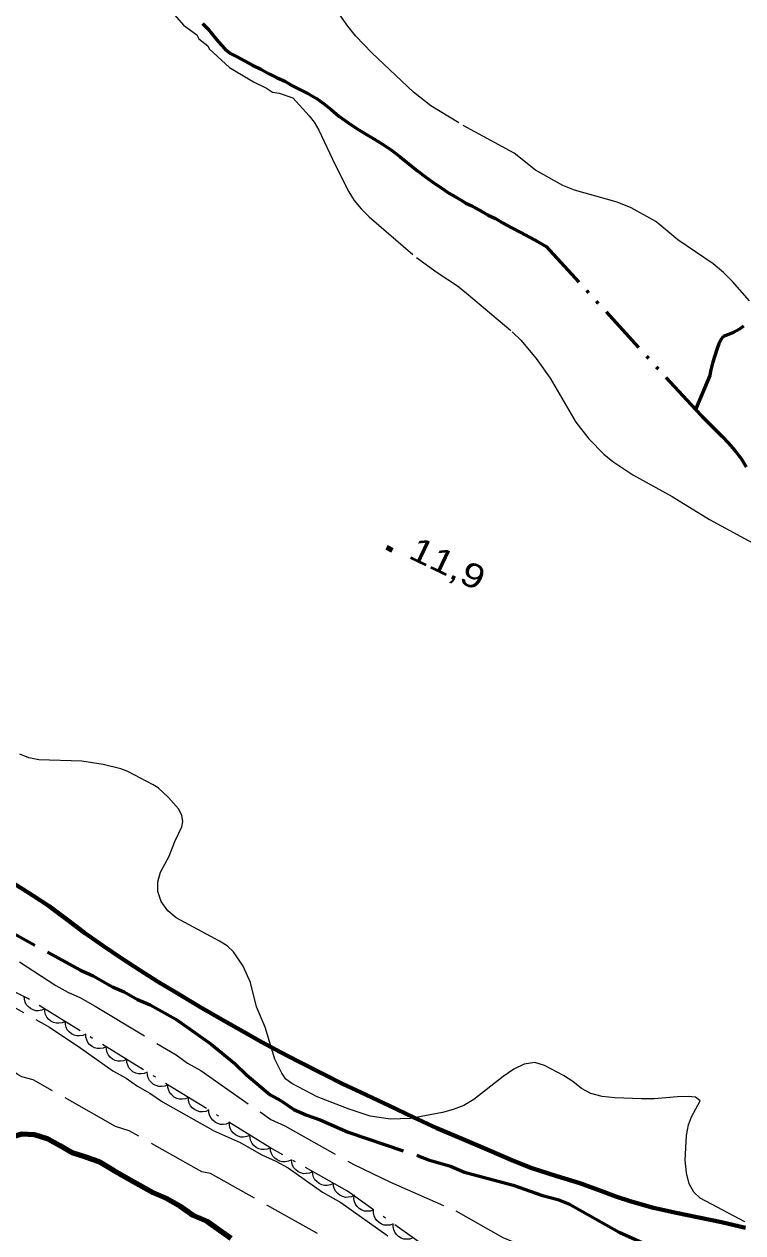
# Model space of a CAD drawing. Extents: x 355726 to 357533, y 5103782 to 5105258.
# Drawn here: x 356216.6 to 356261.4, y 5104574.5 to 5104649.7 of the extents above; entities that cross this region are included whole.
import ezdxf

# ---------------------------------------------------------------- set-up
doc = ezdxf.new("R2010")
doc.units = 0
doc.header["$LTSCALE"] = 0.6
for name, pattern in [('DASH_DOUBLE_DOT', [9.2, 5, -1.2, 0.3, -1.2, 0.3, -1.2]), ('DOT_DASHED', [7.7, 5, -1.2, 0.3, -1.2]), ('LONG_DASHED', [7.5, 6, -1.5])]:
    doc.linetypes.add(name, pattern=pattern)
for name, color, linetype, lineweight in [('1', 7, 'LONG_DASHED', 53), ('2', 7, 'LONG_DASHED', 13), ('22', 7, 'Continuous', 13), ('3', 7, 'Continuous', 140), ('4', 7, 'DASH_DOUBLE_DOT', 53), ('44', 7, 'Continuous', 25)]:
    doc.layers.add(name, color=color, linetype=linetype, lineweight=lineweight)

msp = doc.modelspace()

# ---------------------------------------------------------------- linework, layer by layer
at = {"layer": '1'}
msp.add_lwpolyline([(356210.23, 5104596.34), (356220.15, 5104590.86), (356220.95, 5104590.51), (356222.15, 5104589.83), (356222.88, 5104589.52), (356223.7, 5104589.05), (356224.5, 5104588.7), (356226.08, 5104587.81), (356228.29, 5104586.27), (356229.78, 5104585.04), (356230.49, 5104584.35), (356231.97, 5104583.11), (356232.65, 5104582.73), (356233.44, 5104582.19), (356234.24, 5104581.84), (356235.08, 5104581.56), (356236.82, 5104580.78), (356241.17, 5104579.32), (356241.81, 5104579.06), (356243.19, 5104578.68), (356244.06, 5104578.29), (356247.08, 5104577.48), (356248.91, 5104576.85), (356249.87, 5104576.6), (356250.59, 5104576.3), (356253.68, 5104574.56), (356257.81, 5104572.73)], dxfattribs=at)
at = {"layer": '2'}
for points in [[(356226, 5104650.29), (356226.56, 5104649.65), (356227.4, 5104649.05), (356227.53, 5104648.8), (356228.07, 5104648.36), (356228.17, 5104648.19), (356229.42, 5104647.03), (356230.92, 5104646.13), (356231.73, 5104645.74), (356232.11, 5104645.49), (356232.52, 5104645.42), (356233.38, 5104645.13), (356234.38, 5104644.01), (356234.7, 5104643.61), (356235, 5104643.13), (356236, 5104640.96), (356236.86, 5104639.29), (356237.2, 5104638.75), (356237.62, 5104638.23), (356238.12, 5104637.74), (356241.07, 5104635.21), (356242.35, 5104634.26), (356243.62, 5104633.44), (356244.19, 5104632.99), (356247.03, 5104630.58), (356247.56, 5104630.05), (356248.52, 5104628.92), (356249.4, 5104627.69), (356250.99, 5104624.95), (356251.8, 5104623.93), (356252.74, 5104622.96), (356253.3, 5104622.51), (356254.53, 5104621.69), (356256.99, 5104620.34), (356259.32, 5104618.91), (356265.77, 5104615.38)], [(356261.81, 5104632.51), (356260.75, 5104633.7), (356260.18, 5104634.26), (356259.54, 5104634.8), (356257.34, 5104636.3), (356255.98, 5104637.43), (356254.43, 5104638.3), (356253.57, 5104638.65), (356250.91, 5104639.38), (356250.18, 5104639.67), (356248.48, 5104640.63), (356247.15, 5104641.7), (356243.7, 5104643.57), (356241.97, 5104644.63), (356240.88, 5104645.49), (356238.29, 5104647.93), (356237.3, 5104648.97), (356236.79, 5104649.59), (356236.29, 5104650.3)], [(356261.52, 5104575.21), (356258.74, 5104576.68), (356258.33, 5104577.05), (356258.04, 5104577.58), (356257.87, 5104578.26), (356257.8, 5104579.04), (356257.88, 5104580.59), (356258.01, 5104581.24), (356258.19, 5104581.74), (356258.74, 5104582.73), (356258.44, 5104582.97), (356257.98, 5104583.01), (356257.33, 5104582.99), (356255.86, 5104582.87), (356255.08, 5104582.86), (356253.42, 5104582.92), (356252.62, 5104583.01), (356251.93, 5104583.2), (356251.34, 5104583.5), (356250.81, 5104583.93), (356250.22, 5104584.32), (356249.04, 5104584.94), (356248.43, 5104585.12), (356247.78, 5104585.01), (356247.14, 5104584.7), (356246.46, 5104584.26), (356244.63, 5104582.82), (356244.01, 5104582.45), (356243.35, 5104582.19), (356242.69, 5104582.01), (356240.7, 5104581.63), (356239.46, 5104581.59), (356238.18, 5104581.79), (356236.88, 5104582.22), (356234.89, 5104582.99), (356233.31, 5104583.82), (356232.94, 5104584.09), (356232.68, 5104584.45), (356232.25, 5104585.33), (356231.64, 5104587.32), (356231.12, 5104588.59), (356230.73, 5104590.09), (356230.28, 5104591.11), (356229.68, 5104592.01), (356229.28, 5104592.38), (356228.81, 5104592.66), (356226.11, 5104594.13), (356225.58, 5104594.55), (356225.18, 5104595.13), (356224.97, 5104595.76), (356224.97, 5104596.37), (356225.14, 5104596.96), (356225.68, 5104597.96), (356226.02, 5104598.86), (356226.47, 5104599.79), (356226.52, 5104600.12), (356226.46, 5104600.5), (356226.25, 5104600.9), (356225.64, 5104601.61), (356224.98, 5104602.2), (356224.68, 5104602.4), (356223.1, 5104603.23), (356222.66, 5104603.38), (356221.56, 5104603.65), (356220.23, 5104603.87), (356217.55, 5104603.96), (356216.93, 5104604.08), (356216.38, 5104604.3)], [(356234.9, 5104574.48), (356228.25, 5104578.22), (356227.71, 5104578.32), (356223.18, 5104580.88), (356222.33, 5104581.15), (356217.2, 5104584.04), (356216.51, 5104584.23), (356216.2, 5104584.4), (356215.23, 5104585.15), (356213.89, 5104586.3), (356213.13, 5104586.73), (356211.12, 5104588.46), (356210.52, 5104588.8), (356209.85, 5104589.37), (356209.09, 5104589.8), (356207.75, 5104590.95), (356207.14, 5104591.29), (356206.3, 5104591.56), (356199.65, 5104595.31), (356198.96, 5104595.5)], [(356216.35, 5104591.38), (356218.61, 5104589.91), (356219.36, 5104589.49), (356220.16, 5104589.14), (356221.06, 5104588.63)], [(356213.46, 5104590), (356218.22, 5104587.32), (356220.17, 5104586.02), (356222.16, 5104584.61), (356222.99, 5104584.14), (356223.7, 5104583.64), (356224.46, 5104583.22), (356225.25, 5104582.67), (356228.42, 5104580.89), (356230.09, 5104580.14), (356231.45, 5104579.38), (356232.32, 5104578.99), (356233.08, 5104578.56), (356235.22, 5104577.06), (356236.35, 5104576.42), (356239.84, 5104573.96)], [(356221.06, 5104588.63), (356226.11, 5104585.59), (356226.82, 5104585.09), (356227.65, 5104584.62), (356232, 5104581.58), (356232.87, 5104581.19), (356237.17, 5104578.77), (356239.45, 5104577.68), (356243.51, 5104575.89), (356246.45, 5104574.24), (356249.76, 5104572.87), (356251.34, 5104571.98), (356253.01, 5104571.24), (356253.85, 5104570.96), (356255.37, 5104570.31), (356256.97, 5104569.61), (356257.65, 5104569.22), (356258.94, 5104568.7), (356262.76, 5104566.65)]]:
    msp.add_lwpolyline(points, dxfattribs=at)
at = {"layer": '22', "linetype": 'LONG_DASHED', "lineweight": 70}
msp.add_lwpolyline([(356261.56, 5104574.83), (356260.06, 5104575.19), (356258.64, 5104575.48), (356257.23, 5104575.76), (356255.83, 5104576.09), (356254.44, 5104576.47), (356253.49, 5104576.78), (356252.55, 5104577.13), (356251.23, 5104577.61), (356249.81, 5104578.05), (356248.26, 5104578.55), (356247.15, 5104578.99), (356245.48, 5104579.7), (356243.91, 5104580.38), (356242.34, 5104581.03), (356240.87, 5104581.71), (356239.34, 5104582.45), (356237.63, 5104583.25), (356236.46, 5104583.8), (356235.32, 5104584.37), (356233.73, 5104585.19), (356232.6, 5104585.76), (356231.44, 5104586.38), (356230.38, 5104586.99), (356228.96, 5104587.8), (356227.59, 5104588.59), (356226.06, 5104589.5), (356224.95, 5104590.16), (356223.84, 5104590.86), (356222.73, 5104591.59), (356221.57, 5104592.37), (356220.41, 5104593.18), (356219.28, 5104594.04), (356218.2, 5104594.84), (356217.18, 5104595.51), (356215.78, 5104596.4)], dxfattribs=at)
at = {"layer": '3'}
msp.add_line((356239.2, 5104617.17), (356239.56, 5104617), dxfattribs=at)
at = {"layer": '4'}
for points in [[(356227.74, 5104649.76), (356228.07, 5104649.42), (356228.36, 5104649.09), (356228.63, 5104648.76), (356228.89, 5104648.45), (356229.16, 5104648.16), (356229.5, 5104647.9), (356229.9, 5104647.69), (356230.36, 5104647.44), (356230.86, 5104647.17), (356231.37, 5104646.92), (356231.9, 5104646.63), (356232.4, 5104646.38), (356232.87, 5104646.16), (356233.36, 5104645.88), (356233.85, 5104645.63), (356234.35, 5104645.38), (356234.82, 5104645.11), (356235.28, 5104644.79)], [(356235.28, 5104644.79), (356235.76, 5104644.4), (356236.24, 5104644), (356236.79, 5104643.59), (356237.32, 5104643.24), (356237.86, 5104642.91), (356238.41, 5104642.58), (356238.95, 5104642.25), (356239.51, 5104641.88), (356240.05, 5104641.46), (356240.59, 5104641.03), (356241.13, 5104640.59), (356241.66, 5104640.2), (356242.17, 5104639.83), (356242.65, 5104639.51), (356243.08, 5104639.21), (356243.49, 5104638.97), (356243.85, 5104638.76), (356244.14, 5104638.59), (356244.51, 5104638.41), (356244.76, 5104638.26), (356245.19, 5104638.04), (356245.54, 5104637.84), (356245.98, 5104637.62), (356246.47, 5104637.34), (356247.01, 5104637.05), (356247.56, 5104636.76), (356248.11, 5104636.47), (356248.64, 5104636.18), (356249.14, 5104635.88), (356258.44, 5104625.74)], [(356261.42, 5104630.92), (356261.18, 5104630.75), (356260.81, 5104630.54), (356260.49, 5104630.41), (356260.17, 5104630.29), (356260.02, 5104630.08), (356259.9, 5104629.84), (356259.76, 5104629.47), (356259.65, 5104629.09), (356259.5, 5104628.63), (356259.37, 5104628.13), (356259.33, 5104627.86), (356258.44, 5104625.74), (356258.83, 5104625.34), (356259.23, 5104624.93), (356259.66, 5104624.5), (356260.08, 5104624.08), (356260.5, 5104623.65), (356260.88, 5104623.19), (356261.28, 5104622.69), (356261.6, 5104622.17)]]:
    msp.add_lwpolyline(points, dxfattribs=at)
at = {"layer": '4', "linetype": 'Continuous', "lineweight": 90}
msp.add_lwpolyline([(356229.54, 5104574.18), (356228.82, 5104574.68), (356228.04, 5104575.22), (356227.16, 5104575.61), (356226.37, 5104576.16), (356225.54, 5104576.63), (356224.67, 5104577.02), (356223.83, 5104577.49), (356223.08, 5104577.91), (356222.25, 5104578.38), (356221.32, 5104578.95), (356220.48, 5104579.23), (356219.64, 5104579.5), (356218.88, 5104579.93), (356218.13, 5104580.35), (356217.29, 5104580.63), (356216.51, 5104580.67), (356215.56, 5104580.4)], dxfattribs=at)
at = {"layer": '44', "linetype": 'DOT_DASHED'}
msp.add_lwpolyline([(356265.18, 5104558.34), (356259.14, 5104561.75), (356252.5, 5104565.49), (356242.17, 5104573.28), (356236.77, 5104577.11), (356231.94, 5104579.83), (356216.88, 5104589.1), (356211.58, 5104591.69), (356205.84, 5104594.92), (356201.01, 5104597.64), (356196.48, 5104600.19), (356187.42, 5104605.29), (356182.03, 5104609.12), (356178.4, 5104611.16), (356173.31, 5104614.82), (356155.91, 5104626.99)], dxfattribs=at)
at = {"layer": '44'}
for points in [[(356217.93, 5104588.46), (356217.74, 5104588.37), (356217.53, 5104588.34), (356217.37, 5104588.34), (356217.2, 5104588.4), (356217.03, 5104588.48), (356216.89, 5104588.6), (356216.78, 5104588.72), (356216.71, 5104588.88), (356216.66, 5104589.06), (356216.65, 5104589.24)], [(356219.2, 5104587.67), (356219.01, 5104587.58), (356218.81, 5104587.56), (356218.65, 5104587.56), (356218.48, 5104587.61), (356218.31, 5104587.69), (356218.17, 5104587.82), (356218.06, 5104587.94), (356217.98, 5104588.1), (356217.93, 5104588.28), (356217.93, 5104588.46)], [(356220.48, 5104586.88), (356220.29, 5104586.8), (356220.09, 5104586.77), (356219.92, 5104586.77), (356219.75, 5104586.82), (356219.59, 5104586.91), (356219.45, 5104587.03), (356219.33, 5104587.15), (356219.26, 5104587.31), (356219.21, 5104587.49), (356219.2, 5104587.67)], [(356221.76, 5104586.1), (356221.57, 5104586.01), (356221.37, 5104585.99), (356221.2, 5104585.99), (356221.03, 5104586.04), (356220.87, 5104586.12), (356220.72, 5104586.25), (356220.61, 5104586.37), (356220.54, 5104586.53), (356220.49, 5104586.7), (356220.48, 5104586.88)], [(356223.04, 5104585.31), (356222.84, 5104585.23), (356222.64, 5104585.2), (356222.48, 5104585.2), (356222.31, 5104585.25), (356222.14, 5104585.33), (356222, 5104585.46), (356221.89, 5104585.58), (356221.82, 5104585.74), (356221.77, 5104585.92), (356221.76, 5104586.1)], [(356224.31, 5104584.53), (356224.12, 5104584.44), (356223.92, 5104584.41), (356223.76, 5104584.41), (356223.59, 5104584.46), (356223.42, 5104584.55), (356223.28, 5104584.67), (356223.17, 5104584.79), (356223.09, 5104584.95), (356223.04, 5104585.13), (356223.04, 5104585.31)], [(356225.59, 5104583.74), (356225.4, 5104583.65), (356225.2, 5104583.63), (356225.03, 5104583.63), (356224.86, 5104583.68), (356224.7, 5104583.76), (356224.56, 5104583.89), (356224.44, 5104584.01), (356224.37, 5104584.17), (356224.32, 5104584.35), (356224.31, 5104584.53)], [(356226.87, 5104582.95), (356226.68, 5104582.87), (356226.48, 5104582.84), (356226.31, 5104582.84), (356226.14, 5104582.89), (356225.98, 5104582.97), (356225.83, 5104583.1), (356225.72, 5104583.22), (356225.65, 5104583.38), (356225.6, 5104583.56), (356225.59, 5104583.74)], [(356228.14, 5104582.17), (356227.95, 5104582.08), (356227.75, 5104582.05), (356227.59, 5104582.05), (356227.42, 5104582.11), (356227.25, 5104582.19), (356227.11, 5104582.31), (356227, 5104582.43), (356226.92, 5104582.59), (356226.88, 5104582.77), (356226.87, 5104582.95)], [(356229.42, 5104581.38), (356229.23, 5104581.29), (356229.03, 5104581.27), (356228.86, 5104581.27), (356228.7, 5104581.32), (356228.53, 5104581.4), (356228.39, 5104581.53), (356228.28, 5104581.65), (356228.2, 5104581.81), (356228.15, 5104581.99), (356228.14, 5104582.17)], [(356230.7, 5104580.59), (356230.51, 5104580.51), (356230.31, 5104580.48), (356230.14, 5104580.48), (356229.97, 5104580.53), (356229.81, 5104580.62), (356229.66, 5104580.74), (356229.55, 5104580.86), (356229.48, 5104581.02), (356229.43, 5104581.2), (356229.42, 5104581.38)], [(356231.98, 5104579.81), (356231.79, 5104579.72), (356231.58, 5104579.7), (356231.42, 5104579.7), (356231.25, 5104579.75), (356231.09, 5104579.83), (356230.94, 5104579.96), (356230.83, 5104580.08), (356230.76, 5104580.24), (356230.71, 5104580.41), (356230.7, 5104580.59)], [(356233.28, 5104579.07), (356233.1, 5104578.98), (356232.9, 5104578.95), (356232.73, 5104578.94), (356232.56, 5104578.98), (356232.39, 5104579.06), (356232.25, 5104579.18), (356232.13, 5104579.3), (356232.05, 5104579.45), (356231.99, 5104579.63), (356231.98, 5104579.81)], [(356234.59, 5104578.34), (356234.4, 5104578.24), (356234.2, 5104578.21), (356234.04, 5104578.2), (356233.87, 5104578.25), (356233.7, 5104578.32), (356233.55, 5104578.44), (356233.44, 5104578.56), (356233.36, 5104578.72), (356233.3, 5104578.89), (356233.28, 5104579.07)], [(356235.9, 5104577.6), (356235.71, 5104577.51), (356235.51, 5104577.47), (356235.35, 5104577.47), (356235.18, 5104577.51), (356235.01, 5104577.59), (356234.86, 5104577.71), (356234.74, 5104577.82), (356234.66, 5104577.98), (356234.61, 5104578.16), (356234.59, 5104578.34)], [(356237.21, 5104576.86), (356237.02, 5104576.77), (356236.82, 5104576.74), (356236.65, 5104576.73), (356236.48, 5104576.78), (356236.32, 5104576.85), (356236.17, 5104576.97), (356236.05, 5104577.09), (356235.97, 5104577.24), (356235.91, 5104577.42), (356235.9, 5104577.6)], [(356238.4, 5104575.95), (356238.21, 5104575.88), (356238, 5104575.87), (356237.84, 5104575.88), (356237.67, 5104575.94), (356237.51, 5104576.03), (356237.38, 5104576.17), (356237.28, 5104576.3), (356237.21, 5104576.46), (356237.17, 5104576.64), (356237.18, 5104576.82)], [(356239.62, 5104575.09), (356239.43, 5104575.01), (356239.23, 5104575), (356239.06, 5104575.01), (356238.9, 5104575.07), (356238.74, 5104575.17), (356238.6, 5104575.3), (356238.5, 5104575.43), (356238.44, 5104575.59), (356238.4, 5104575.77), (356238.4, 5104575.95)], [(356240.85, 5104574.22), (356240.65, 5104574.14), (356240.45, 5104574.13), (356240.29, 5104574.14), (356240.12, 5104574.2), (356239.96, 5104574.3), (356239.83, 5104574.43), (356239.72, 5104574.56), (356239.66, 5104574.72), (356239.62, 5104574.91), (356239.62, 5104575.09)]]:
    msp.add_lwpolyline(points, dxfattribs=at)

# ---------------------------------------------------------------- texts
at = {"layer": '3', "width": 1.25}
msp.add_text('11,9   ', height=1.5, rotation=334.423, dxfattribs=at).set_placement((356240.49, 5104616.54))

doc.saveas('drawing.dxf')
